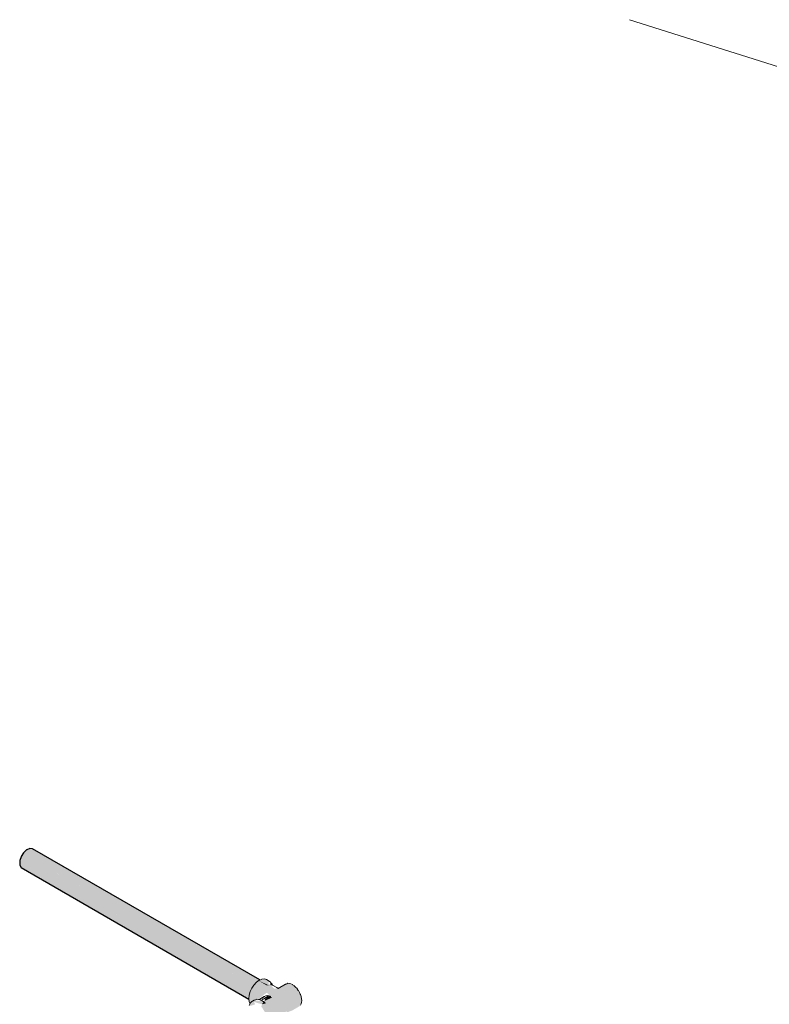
# Model space of a CAD drawing. Header units: millimetres. Extents: x 567 to 934, y -1 to 364.
# Tile 521 of 656: x 822.58 to 825.24, y 13.13 to 16.63. Entities that reach past the tile are written whole.
import ezdxf

# ---------------------------------------------------------------- set-up
doc = ezdxf.new("R2010")
doc.units = ezdxf.units.MM
doc.header["$MEASUREMENT"] = 0
doc.layers.add('AF-Condutos', color=140, linetype='Continuous', lineweight=25)
doc.layers.add('AF-Conexões', color=152, linetype='Continuous', lineweight=18)
doc.layers.add('ARQ FINA', color=8, linetype='Continuous')

msp = doc.modelspace()

# ---------------------------------------------------------------- hatches: boundary and pattern name
at = {"layer": 'AF-Condutos', "linetype": 'Continuous'}
for points in [[(823.4009, 13.1849), (822.592, 13.6702), (822.5834, 13.6564), (823.4007, 13.1845)], [(823.4093, 13.1988), (822.6029, 13.6806), (822.592, 13.6702), (823.4091, 13.1984)], [(823.4077, 13.1992), (822.592, 13.6702), (823.4001, 13.1854)], [(823.4191, 13.2098), (822.6144, 13.6859), (822.6029, 13.6806), (823.4189, 13.2095)], [(823.4173, 13.2105), (822.6029, 13.6806), (823.4089, 13.199)], [(823.4261, 13.2172), (822.6144, 13.6859), (823.4189, 13.2099)], [(823.4278, 13.2164), (822.6244, 13.685), (822.6144, 13.6859), (823.4277, 13.2163)], [(823.4314, 13.219), (822.6244, 13.685), (823.4272, 13.2167)], [(823.3953, 13.1706), (822.5834, 13.6564), (822.5787, 13.6415), (823.3951, 13.1701)], [(823.3951, 13.1701), (822.5787, 13.6415), (823.3919, 13.1591)], [(823.393, 13.1585), (822.5787, 13.6415), (822.5787, 13.6282), (823.3929, 13.1581)], [(823.3943, 13.1712), (823.4007, 13.1845), (822.5834, 13.6564)], [(823.3929, 13.1581), (822.5787, 13.6282), (823.3845, 13.1565)], [(823.3926, 13.1518), (822.5787, 13.6282), (822.5834, 13.6187), (823.3926, 13.1515)], [(823.4272, 13.2167), (823.4556, 13.2002), (823.4656, 13.1993)]]:
    msp.add_hatch(color=151, dxfattribs=at).paths.add_polyline_path(points)
at = {"layer": 'AF-Conexões', "linetype": 'Continuous'}
for points in [[(823.4685, 13.2129), (823.4483, 13.2227), (823.4319, 13.2187), (823.411, 13.2012), (823.3974, 13.1776), (823.3924, 13.1533), (823.398, 13.1394), (823.4253, 13.1501), (823.456, 13.1738), (823.4759, 13.157), (823.4444, 13.1427), (823.4115, 13.1469), (823.3937, 13.1287), (823.4006, 13.1275), (823.4149, 13.1326), (823.4108, 13.1411), (823.4393, 13.1327), (823.4372, 13.1251), (823.4536, 13.0989), (823.456, 13.0511), (823.4686, 13.0587), (823.4773, 13.0863), (823.5036, 13.0936), (823.4773, 13.0757), (823.4984, 13.0859), (823.5273, 13.1093), (823.5244, 13.1025), (823.5467, 13.1107), (823.573, 13.126), (823.5806, 13.145), (823.5732, 13.1745), (823.554, 13.1987), (823.5317, 13.2074), (823.5031, 13.1921), (823.5029, 13.1889), (823.4829, 13.1884), (823.4608, 13.2087)], [(823.4602, 13.1637), (823.4358, 13.1476), (823.4385, 13.146), (823.4678, 13.1614)], [(823.4679, 13.1615), (823.4444, 13.1427), (823.4759, 13.157)], [(823.4679, 13.1615), (823.4483, 13.1502), (823.451, 13.1479)], [(823.4455, 13.142), (823.4394, 13.1329), (823.4545, 13.1368)]]:
    msp.add_hatch(color=161, dxfattribs=at).paths.add_polyline_path(points)

# ---------------------------------------------------------------- linework, layer by layer
at = {"layer": 'AF-Condutos'}
for p, q in [((822.592, 13.6702), (822.5841, 13.6576)), ((822.5929, 13.6711), (822.592, 13.6702)), ((822.6029, 13.6806), (822.5929, 13.6711)), ((822.6039, 13.6811), (822.6029, 13.6806)), ((822.6144, 13.6859), (822.6039, 13.6811)), ((822.6152, 13.6858), (822.6144, 13.6859)), ((822.6244, 13.685), (822.6152, 13.6858)), ((823.4314, 13.219), (822.6244, 13.685)), ((822.5791, 13.6428), (822.5787, 13.6415)), ((822.5787, 13.6415), (822.5787, 13.6293)), ((822.5834, 13.6564), (822.5791, 13.6428)), ((822.5841, 13.6576), (822.5834, 13.6564)), ((822.5787, 13.6293), (822.5787, 13.6282)), ((822.5787, 13.6282), (822.583, 13.6196)), ((822.583, 13.6196), (822.5834, 13.6187)), ((822.5834, 13.6187), (823.3926, 13.1515)), ((823.4319, 13.2187), (823.4314, 13.219))]:
    msp.add_line(p, q, dxfattribs=at)
at = {"layer": 'AF-Conexões'}
for p, q in [((823.4296, 13.2178), (823.42, 13.2107)), ((823.4319, 13.2187), (823.4296, 13.2178)), ((823.4393, 13.2219), (823.4319, 13.2187)), ((823.4483, 13.2227), (823.4393, 13.2219)), ((823.456, 13.2204), (823.4483, 13.2227)), ((823.4685, 13.2129), (823.456, 13.2204)), ((823.4033, 13.19), (823.3974, 13.1776)), ((823.411, 13.2012), (823.4033, 13.19)), ((823.42, 13.2107), (823.411, 13.2012)), ((823.4718, 13.2083), (823.4685, 13.2129)), ((823.4753, 13.2019), (823.4696, 13.2052)), ((823.4696, 13.2052), (823.4724, 13.2012)), ((823.475, 13.2037), (823.4718, 13.2083)), ((823.4753, 13.2019), (823.475, 13.2037)), ((823.4769, 13.201), (823.4753, 13.2019)), ((823.4769, 13.201), (823.4769, 13.201)), ((823.4923, 13.1921), (823.4769, 13.201)), ((823.4972, 13.1893), (823.4923, 13.1921)), ((823.4972, 13.1893), (823.5267, 13.2056)), ((823.5227, 13.204), (823.4972, 13.1893)), ((823.5031, 13.1921), (823.4972, 13.1893)), ((823.5271, 13.2058), (823.5031, 13.1921)), ((823.5267, 13.2056), (823.5227, 13.204)), ((823.5312, 13.2074), (823.5271, 13.2058)), ((823.5317, 13.2074), (823.5312, 13.2074)), ((823.5367, 13.2066), (823.5317, 13.2074)), ((823.5416, 13.2059), (823.5367, 13.2066)), ((823.5422, 13.2057), (823.5416, 13.2059)), ((823.5475, 13.2026), (823.5422, 13.2057)), ((823.5481, 13.2023), (823.5475, 13.2026)), ((823.5534, 13.1993), (823.5481, 13.2023)), ((823.554, 13.1987), (823.5534, 13.1993)), ((823.559, 13.1938), (823.554, 13.1987)), ((823.5639, 13.1889), (823.559, 13.1938)), ((823.5645, 13.1882), (823.5639, 13.1889)), ((823.5685, 13.182), (823.5645, 13.1882)), ((823.569, 13.1812), (823.5685, 13.182)), ((823.573, 13.175), (823.569, 13.1812)), ((823.3937, 13.1651), (823.3924, 13.1533)), ((823.3924, 13.1533), (823.3926, 13.1515)), ((823.3926, 13.1515), (823.3937, 13.1429)), ((823.3974, 13.1776), (823.3937, 13.1651)), ((823.4115, 13.1469), (823.406, 13.1438)), ((823.4165, 13.1488), (823.4115, 13.1469)), ((823.4214, 13.1507), (823.4165, 13.1488)), ((823.4275, 13.1498), (823.4214, 13.1507)), ((823.4285, 13.1496), (823.4275, 13.1498)), ((823.4353, 13.1536), (823.4285, 13.1496)), ((823.4317, 13.1491), (823.4285, 13.1496)), ((823.4336, 13.1488), (823.4317, 13.1491)), ((823.4341, 13.1485), (823.4336, 13.1488)), ((823.4352, 13.1479), (823.4341, 13.1485)), ((823.4385, 13.146), (823.4352, 13.1479)), ((823.4415, 13.1572), (823.4353, 13.1536)), ((823.4385, 13.146), (823.4386, 13.146)), ((823.44, 13.1451), (823.4385, 13.146)), ((823.4386, 13.146), (823.4398, 13.1453)), ((823.4391, 13.1536), (823.4473, 13.1605)), ((823.4398, 13.1453), (823.4416, 13.1443)), ((823.4415, 13.1442), (823.44, 13.1451)), ((823.4473, 13.1605), (823.4415, 13.1572)), ((823.4532, 13.1633), (823.4473, 13.1605)), ((823.4473, 13.1605), (823.4495, 13.1605)), ((823.4601, 13.1637), (823.4532, 13.1633)), ((823.4602, 13.1637), (823.4601, 13.1637)), ((823.4641, 13.1626), (823.4602, 13.1637)), ((823.4645, 13.1625), (823.4641, 13.1626)), ((823.4641, 13.1626), (823.4642, 13.1626)), ((823.4642, 13.1626), (823.4645, 13.1625)), ((823.4679, 13.1615), (823.4645, 13.1625)), ((823.4645, 13.1625), (823.4714, 13.1603)), ((823.4714, 13.1603), (823.4679, 13.1615)), ((823.5732, 13.1745), (823.573, 13.175)), ((823.5756, 13.1682), (823.5732, 13.1745)), ((823.576, 13.1674), (823.5756, 13.1682)), ((823.5786, 13.1606), (823.576, 13.1674)), ((823.5788, 13.1598), (823.5786, 13.1606)), ((823.5798, 13.1533), (823.5788, 13.1598)), ((823.5798, 13.1525), (823.5798, 13.1533)), ((823.5808, 13.146), (823.5798, 13.1525)), ((823.5798, 13.1405), (823.5806, 13.145)), ((823.5806, 13.145), (823.5808, 13.146)), ((823.3937, 13.1429), (823.3967, 13.1362)), ((823.3969, 13.1358), (823.3937, 13.1287)), ((823.3967, 13.1362), (823.3969, 13.1358)), ((823.3974, 13.1369), (823.3969, 13.1358)), ((823.4033, 13.1424), (823.3974, 13.1369)), ((823.406, 13.1438), (823.4033, 13.1424)), ((823.4465, 13.1414), (823.4415, 13.1442)), ((823.4416, 13.1443), (823.4444, 13.1427)), ((823.4444, 13.1427), (823.4501, 13.1394)), ((823.4501, 13.1394), (823.4465, 13.1414)), ((823.576, 13.1301), (823.5786, 13.1339)), ((823.5786, 13.1339), (823.5788, 13.1344)), ((823.5788, 13.1344), (823.5798, 13.1399)), ((823.5798, 13.1399), (823.5798, 13.1405))]:
    msp.add_line(p, q, dxfattribs=at)
at = {"layer": 'ARQ FINA', "lineweight": 5}
msp.add_line((829.0619, 15.2586), (824.7449, 16.6286), dxfattribs=at)

doc.saveas('drawing.dxf')
